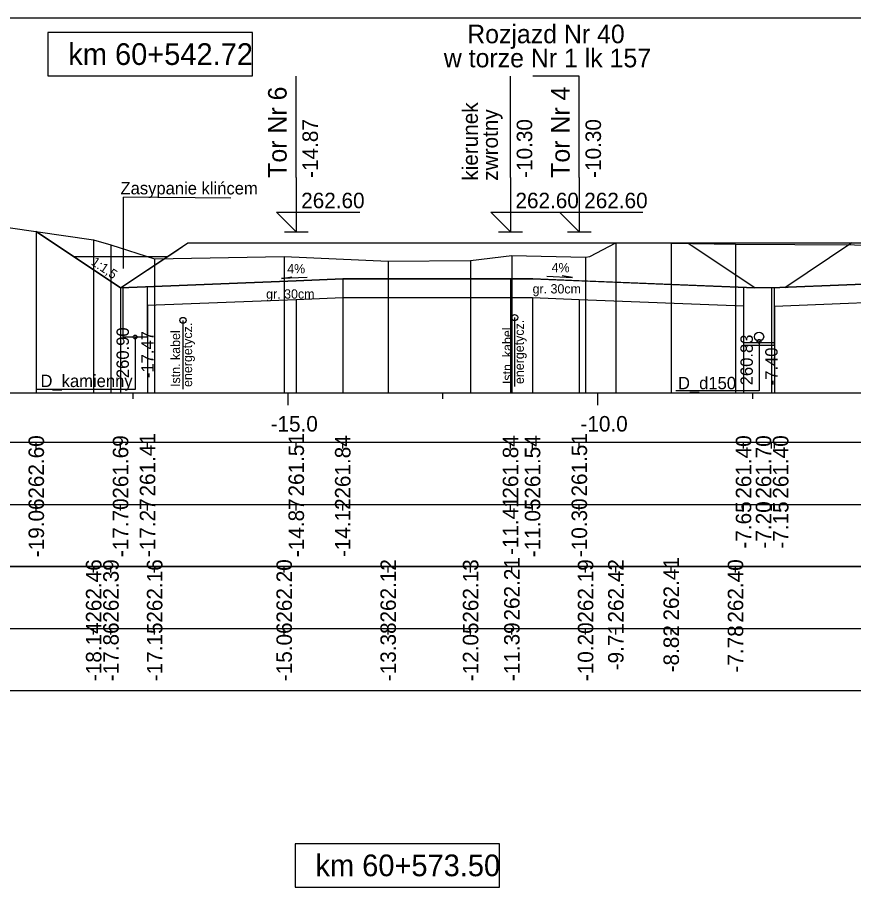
# Model space of a CAD drawing. Extents: x 6516023 to 6560129, y 5513077 to 5529206.
# Drawn here: x 6518308.85 to 6518322.33, y 5514465.37 to 5514479.66 of the extents above; entities that cross this region are included whole.
import ezdxf

# ---------------------------------------------------------------- set-up
doc = ezdxf.new("R2010")
doc.units = 0
for name, color, linetype in [('IR_default', 7, 'Continuous'), ('TOR_PRZEK_P-kable', 7, 'Continuous'), ('TOR_PRZEK_P-komponent', 7, 'Continuous'), ('TOR_PRZEK_P-odwodnienie', 7, 'Continuous'), ('TOR_PRZEK_P-opisy', 7, 'Continuous'), ('TOR_PRZEK_P-tabelka istniejace', 7, 'Continuous'), ('TOR_PRZEK_P-tabelka projektowane', 7, 'Continuous'), ('TOR_PRZEK_P-teren istniejacy', 7, 'Continuous'), ('TOR_PRZEK_P-tory projektowane', 7, 'Continuous'), ('TOR_PRZEK_P-uklad odniesienia', 7, 'Continuous'), ('TOR_PRZEK_P-warstwa ochronna I', 7, 'Continuous'), ('TOR_PRZEK_P-warstwa ochronna II', 7, 'Continuous'), ('TOR_PS_OPIS_P-opis peronu', 7, 'Continuous'), ('TOR_RAMKI-ramka+tabelka 1', 7, 'Continuous')]:
    doc.layers.add(name, color=color, linetype=linetype)

msp = doc.modelspace()

# ---------------------------------------------------------------- linework, layer by layer
at = {"layer": 'IR_default'}
for points in [[(6518309.151, 5514476.206), (6518310.511, 5514475.299), (6518311.352, 5514475.86), (6518311.596, 5514476.023), (6518314.308, 5514476.023), (6518315.096, 5514476.023), (6518316.163, 5514476.023), (6518318.876, 5514476.023), (6518319.663, 5514476.023), (6518320.181, 5514476.023), (6518321.963, 5514476.023), (6518322.75, 5514476.023)], [(6518319.663, 5514476.023), (6518320.748, 5514475.3)], [(6518322.313, 5514476.023), (6518321.228, 5514475.299)]]:
    msp.add_lwpolyline(points, dxfattribs=at)
at = {"layer": 'TOR_PRZEK_P-kable'}
for p, q in [((6518311.517, 5514474.773), (6518311.517, 5514473.664)), ((6518316.87, 5514474.82), (6518316.87, 5514473.71))]:
    msp.add_line(p, q, dxfattribs=at)
for centre in [(6518316.87, 5514474.82), (6518311.517, 5514474.773)]:
    msp.add_circle(centre, 0.05, dxfattribs=at)
at = {"layer": 'TOR_PRZEK_P-komponent'}
for p, q in [((6518310.511, 5514475.299), (6518309.151, 5514476.206)), ((6518311.261, 5514475.799), (6518309.761, 5514475.799))]:
    msp.add_line(p, q, dxfattribs=at)
msp.add_lwpolyline([(6518323.713, 5514475.409), (6518321.013, 5514475.301), (6518320.613, 5514475.305), (6518317.913, 5514475.413), (6518317.163, 5514475.443), (6518316.803, 5514475.443), (6518314.096, 5514475.443), (6518313.346, 5514475.413), (6518310.511, 5514475.299), (6518311.596, 5514476.023), (6518315.096, 5514476.023), (6518316.163, 5514476.023), (6518319.663, 5514476.023), (6518321.963, 5514476.023), (6518325.463, 5514476.023)], dxfattribs=at)
at = {"layer": 'TOR_PRZEK_P-odwodnienie'}
for points in [[(6518310.546, 5514475.301), (6518310.546, 5514474.506), (6518310.946, 5514474.506), (6518310.946, 5514475.317)], [(6518320.563, 5514475.307), (6518320.563, 5514474.376), (6518321.063, 5514474.376), (6518321.063, 5514475.303)], [(6518310.746, 5514474.506), (6518310.746, 5514473.659), (6518309.143, 5514473.659)], [(6518320.813, 5514474.436), (6518320.813, 5514473.636), (6518319.472, 5514473.636)], [(6518320.563, 5514474.416), (6518321.063, 5514474.416)]]:
    msp.add_lwpolyline(points, dxfattribs=at)
for centre, radius in [((6518320.813, 5514474.511), 0.075), ((6518310.746, 5514474.506), 0.03), ((6518320.813, 5514474.436), 0.03)]:
    msp.add_circle(centre, radius, dxfattribs=at)
at = {"layer": 'TOR_PRZEK_P-opisy'}
msp.add_line((6518310.561, 5514475.611), (6518310.561, 5514476.759), dxfattribs=at)
msp.add_line((6518310.561, 5514475.611), (6518310.561, 5514476.759), dxfattribs=at)
for points in [[(6518312.293, 5514476.747), (6518310.561, 5514476.759)], [(6518313.524, 5514475.466), (6518313.106, 5514475.447), (6518313.273, 5514475.475)], [(6518317.387, 5514475.485), (6518317.805, 5514475.466), (6518317.637, 5514475.494)]]:
    msp.add_lwpolyline(points, dxfattribs=at)
at = {"layer": 'TOR_PRZEK_P-tabelka istniejace'}
for p, q in [((6518310.077, 5514470.706), (6518310.077, 5514470.806)), ((6518310.356, 5514470.706), (6518310.356, 5514470.806)), ((6518311.061, 5514470.706), (6518311.061, 5514470.806)), ((6518313.151, 5514470.706), (6518313.151, 5514470.806)), ((6518314.829, 5514470.706), (6518314.829, 5514470.806)), ((6518316.159, 5514470.706), (6518316.159, 5514470.806)), ((6518316.825, 5514470.706), (6518316.825, 5514470.806)), ((6518318.014, 5514470.706), (6518318.014, 5514470.806)), ((6518318.502, 5514470.706), (6518318.502, 5514470.806)), ((6518319.396, 5514470.706), (6518319.396, 5514470.806)), ((6518320.433, 5514470.706), (6518320.433, 5514470.806)), ((6518272.163, 5514469.806), (6518375.963, 5514469.806)), ((6518310.077, 5514469.706), (6518310.077, 5514469.806)), ((6518310.356, 5514469.706), (6518310.356, 5514469.806)), ((6518311.061, 5514469.706), (6518311.061, 5514469.806)), ((6518313.151, 5514469.706), (6518313.151, 5514469.806)), ((6518314.829, 5514469.706), (6518314.829, 5514469.806)), ((6518316.159, 5514469.706), (6518316.159, 5514469.806)), ((6518316.825, 5514469.706), (6518316.825, 5514469.806)), ((6518318.014, 5514469.706), (6518318.014, 5514469.806)), ((6518318.502, 5514469.706), (6518318.502, 5514469.806)), ((6518319.396, 5514469.706), (6518319.396, 5514469.806)), ((6518320.433, 5514469.706), (6518320.433, 5514469.806))]:
    msp.add_line(p, q, dxfattribs=at)
for points in [[(6518310.077, 5514476.071), (6518310.077, 5514473.806), (6518310.077, 5514473.676), (6518310.077, 5514473.606)], [(6518310.356, 5514475.995), (6518310.356, 5514473.806), (6518310.356, 5514473.676), (6518310.356, 5514473.606)], [(6518318.502, 5514476.027), (6518318.502, 5514473.806), (6518318.502, 5514473.676), (6518318.502, 5514473.606)], [(6518319.396, 5514476.018), (6518319.396, 5514473.806), (6518319.396, 5514473.676), (6518319.396, 5514473.606)], [(6518320.433, 5514476.006), (6518320.433, 5514473.806), (6518320.433, 5514473.676), (6518320.433, 5514473.606)], [(6518311.061, 5514475.765), (6518311.061, 5514473.806), (6518311.061, 5514473.676), (6518311.061, 5514473.606)], [(6518313.151, 5514475.804), (6518313.151, 5514473.806), (6518313.151, 5514473.676), (6518313.151, 5514473.606)], [(6518314.829, 5514475.731), (6518314.829, 5514473.806), (6518314.829, 5514473.676), (6518314.829, 5514473.606)], [(6518316.159, 5514475.741), (6518316.159, 5514473.806), (6518316.159, 5514473.676), (6518316.159, 5514473.606)], [(6518316.825, 5514475.821), (6518316.825, 5514473.806), (6518316.825, 5514473.676), (6518316.825, 5514473.606)], [(6518318.014, 5514475.793), (6518318.014, 5514473.806), (6518318.014, 5514473.676), (6518318.014, 5514473.606)]]:
    msp.add_lwpolyline(points, dxfattribs=at)
msp.add_lwpolyline([(6518272.163, 5514470.806), (6518272.163, 5514468.806), (6518375.963, 5514468.806), (6518375.963, 5514470.806)], close=True, dxfattribs=at)
at = {"layer": 'TOR_PRZEK_P-tabelka projektowane'}
for p, q in [((6518309.151, 5514472.706), (6518309.151, 5514472.806)), ((6518310.511, 5514472.706), (6518310.511, 5514472.806)), ((6518310.946, 5514472.706), (6518310.946, 5514472.806)), ((6518313.346, 5514472.706), (6518313.346, 5514472.806)), ((6518314.096, 5514472.706), (6518314.096, 5514472.806)), ((6518316.803, 5514472.706), (6518316.803, 5514472.806)), ((6518317.159, 5514472.706), (6518317.159, 5514472.806)), ((6518317.913, 5514472.706), (6518317.913, 5514472.806)), ((6518320.563, 5514472.706), (6518320.563, 5514472.806)), ((6518321.013, 5514472.706), (6518321.013, 5514472.806)), ((6518321.063, 5514472.706), (6518321.063, 5514472.806)), ((6518272.163, 5514471.806), (6518375.963, 5514471.806)), ((6518309.151, 5514471.706), (6518309.151, 5514471.806)), ((6518310.511, 5514471.706), (6518310.511, 5514471.806)), ((6518310.946, 5514471.706), (6518310.946, 5514471.806)), ((6518313.346, 5514471.706), (6518313.346, 5514471.806)), ((6518314.096, 5514471.706), (6518314.096, 5514471.806)), ((6518316.803, 5514471.706), (6518316.803, 5514471.806)), ((6518317.159, 5514471.706), (6518317.159, 5514471.806)), ((6518317.913, 5514471.706), (6518317.913, 5514471.806)), ((6518320.563, 5514471.706), (6518320.563, 5514471.806)), ((6518321.013, 5514471.706), (6518321.013, 5514471.806)), ((6518321.063, 5514471.706), (6518321.063, 5514471.806))]:
    msp.add_line(p, q, dxfattribs=at)
for points in [[(6518309.151, 5514476.206), (6518309.151, 5514473.806), (6518309.151, 5514473.676), (6518309.151, 5514473.606)], [(6518314.096, 5514475.443), (6518314.096, 5514473.806), (6518314.096, 5514473.676), (6518314.096, 5514473.606)], [(6518316.803, 5514475.443), (6518316.803, 5514473.806), (6518316.803, 5514473.676), (6518316.803, 5514473.606)], [(6518310.511, 5514475.299), (6518310.511, 5514473.806), (6518310.511, 5514473.676), (6518310.511, 5514473.606)], [(6518321.013, 5514475.301), (6518321.013, 5514473.806), (6518321.013, 5514473.676), (6518321.013, 5514473.606)], [(6518317.159, 5514475.143), (6518317.159, 5514473.806), (6518317.159, 5514473.676), (6518317.159, 5514473.606)], [(6518310.946, 5514475.017), (6518310.946, 5514473.806), (6518310.946, 5514473.676), (6518310.946, 5514473.606)], [(6518313.346, 5514475.113), (6518313.346, 5514473.806), (6518313.346, 5514473.676), (6518313.346, 5514473.606)], [(6518317.913, 5514475.113), (6518317.913, 5514473.806), (6518317.913, 5514473.676), (6518317.913, 5514473.606)], [(6518320.563, 5514475.007), (6518320.563, 5514473.806), (6518320.563, 5514473.676), (6518320.563, 5514473.606)], [(6518321.063, 5514475.003), (6518321.063, 5514473.806), (6518321.063, 5514473.676), (6518321.063, 5514473.606)]]:
    msp.add_lwpolyline(points, dxfattribs=at)
msp.add_lwpolyline([(6518272.163, 5514472.806), (6518272.163, 5514470.806), (6518375.963, 5514470.806), (6518375.963, 5514472.806)], close=True, dxfattribs=at)
at = {"layer": 'TOR_PRZEK_P-teren istniejacy'}
msp.add_lwpolyline([(6518308.246, 5514476.338), (6518310.077, 5514476.071), (6518310.356, 5514475.995), (6518311.061, 5514475.765), (6518313.151, 5514475.804), (6518314.829, 5514475.731), (6518316.159, 5514475.741), (6518316.825, 5514475.821), (6518318.014, 5514475.793), (6518318.084, 5514475.803), (6518318.502, 5514476.027), (6518319.396, 5514476.018), (6518320.433, 5514476.006), (6518325.229, 5514475.976)], dxfattribs=at)
at = {"layer": 'TOR_PRZEK_P-tory projektowane'}
for p, q in [((6518313.346, 5514477.08), (6518313.346, 5514478.713)), ((6518316.803, 5514477.081), (6518316.803, 5514478.713)), ((6518317.913, 5514477.081), (6518317.913, 5514478.713)), ((6518313.346, 5514477.08), (6518313.346, 5514476.203)), ((6518316.803, 5514477.081), (6518316.803, 5514476.203)), ((6518317.913, 5514477.081), (6518317.913, 5514476.203)), ((6518313.346, 5514476.203), (6518313.027, 5514476.522)), ((6518313.027, 5514476.522), (6518314.371, 5514476.522)), ((6518316.803, 5514476.203), (6518316.484, 5514476.522)), ((6518316.484, 5514476.522), (6518317.828, 5514476.522)), ((6518317.913, 5514476.203), (6518317.594, 5514476.522)), ((6518317.594, 5514476.522), (6518318.938, 5514476.522)), ((6518313.154, 5514476.203), (6518313.538, 5514476.203)), ((6518316.611, 5514476.203), (6518316.995, 5514476.203)), ((6518317.721, 5514476.203), (6518318.105, 5514476.203))]:
    msp.add_line(p, q, dxfattribs=at)
at = {"layer": 'TOR_PRZEK_P-uklad odniesienia'}
for p, q in [((6518275.963, 5514473.606), (6518375.963, 5514473.606)), ((6518310.713, 5514473.506), (6518310.713, 5514473.606)), ((6518313.213, 5514473.406), (6518313.213, 5514473.606)), ((6518315.713, 5514473.506), (6518315.713, 5514473.606)), ((6518318.213, 5514473.406), (6518318.213, 5514473.606)), ((6518320.713, 5514473.506), (6518320.713, 5514473.606))]:
    msp.add_line(p, q, dxfattribs=at)
for points in [[(6518312.638, 5514479.419), (6518309.338, 5514479.419), (6518309.338, 5514478.719), (6518312.638, 5514478.719)], [(6518316.628, 5514466.333), (6518313.328, 5514466.333), (6518313.328, 5514465.633), (6518316.628, 5514465.633)]]:
    msp.add_lwpolyline(points, close=True, dxfattribs=at)
at = {"layer": 'TOR_PRZEK_P-warstwa ochronna I'}
for points in [[(6518310.946, 5514475.017), (6518313.346, 5514475.113), (6518314.1, 5514475.143), (6518317.159, 5514475.143), (6518317.913, 5514475.113), (6518320.563, 5514475.007)], [(6518321.063, 5514475.003), (6518323.713, 5514475.109), (6518325.763, 5514475.191)]]:
    msp.add_lwpolyline(points, dxfattribs=at)
at = {"layer": 'TOR_PRZEK_P-warstwa ochronna II'}
msp.add_lwpolyline([(6518309.151, 5514476.206), (6518310.511, 5514475.299), (6518313.346, 5514475.413), (6518314.096, 5514475.443), (6518316.803, 5514475.443), (6518317.159, 5514475.443), (6518320.613, 5514475.305), (6518321.013, 5514475.301), (6518323.713, 5514475.409), (6518324.463, 5514475.439), (6518326.018, 5514475.502), (6518327.463, 5514475.444), (6518328.213, 5514475.414), (6518332.263, 5514475.252), (6518335.763, 5514475.112), (6518335.863, 5514475.112), (6518337.117, 5514475.947)], dxfattribs=at)
at = {"layer": 'TOR_PS_OPIS_P-opis peronu'}
msp.add_line((6518317.913, 5514478.713), (6518317.163, 5514478.713), dxfattribs=at)
at = {"layer": 'TOR_RAMKI-ramka+tabelka 1'}
msp.add_lwpolyline([(6518269.513, 5514479.656), (6518517.013, 5514479.656), (6518517.013, 5514451.156), (6518269.513, 5514451.156)], close=True, dxfattribs=at)

# ---------------------------------------------------------------- texts
at = {"layer": 'TOR_PRZEK_P-kable'}
for s, p in [('energetycz.', (6518311.666, 5514473.7)), ('energetycz.', (6518317.019, 5514473.747)), ('Istn. kabel', (6518311.472, 5514473.7)), ('Istn. kabel', (6518316.825, 5514473.746))]:
    msp.add_text(s, height=0.14999, rotation=90.0511, dxfattribs=at).set_placement(p)
at = {"layer": 'TOR_PRZEK_P-odwodnienie'}
for s, rotation, p in [('260.90', 90, (6518310.646, 5514473.843)), ('-17.47', 90, (6518311.046, 5514473.843)), ('260.83', 90, (6518320.713, 5514473.727)), ('-7.40', 90, (6518321.113, 5514473.727)), ('D_kamienny', 360, (6518309.219, 5514473.698)), ('D_d150', 360, (6518319.505, 5514473.663))]:
    msp.add_text(s, height=0.2, rotation=rotation, dxfattribs=at).set_placement(p)
at = {"layer": 'TOR_PRZEK_P-opisy'}
for s, height, rotation, p in [('Zasypanie klińcem', 0.2, 359.9489, (6518310.51, 5514476.807)), ('1:1,5', 0.15, 325.9299, (6518310.024, 5514475.683)), ('4%', 0.15, 359.8485, (6518317.466, 5514475.551)), ('4%', 0.15, 0.1515, (6518313.2, 5514475.531))]:
    msp.add_text(s, height=height, rotation=rotation, dxfattribs=at).set_placement(p)
at = {"layer": 'TOR_PRZEK_P-tabelka istniejace'}
for s, p in [('262.46', (6518310.202, 5514469.898)), ('262.39', (6518310.481, 5514469.898)), ('262.16', (6518311.186, 5514469.898)), ('262.20', (6518313.276, 5514469.898)), ('262.12', (6518314.954, 5514469.9)), ('262.13', (6518316.284, 5514469.898)), ('262.21', (6518316.95, 5514469.933)), ('262.19', (6518318.139, 5514469.898)), ('262.42', (6518318.627, 5514469.9)), ('262.41', (6518319.521, 5514469.933)), ('262.40', (6518320.558, 5514469.898)), ('-18.14', (6518310.202, 5514468.955)), ('-17.86', (6518310.481, 5514468.954)), ('-17.15', (6518311.186, 5514468.953)), ('-15.06', (6518313.276, 5514468.954)), ('-13.38', (6518314.954, 5514468.954)), ('-12.05', (6518316.284, 5514468.953)), ('-11.39', (6518316.95, 5514468.955)), ('-10.20', (6518318.139, 5514468.955)), ('-9.71', (6518318.627, 5514469.129)), ('-8.82', (6518319.521, 5514469.096)), ('-7.78', (6518320.558, 5514469.094))]:
    msp.add_text(s, height=0.25, rotation=90, dxfattribs=at).set_placement(p)
at = {"layer": 'TOR_PRZEK_P-tabelka projektowane'}
for s, p in [('262.60', (6518309.276, 5514471.898)), ('261.69', (6518310.636, 5514471.898)), ('261.41', (6518311.071, 5514471.933)), ('261.51', (6518313.471, 5514471.933)), ('261.84', (6518314.221, 5514471.899)), ('261.84', (6518316.928, 5514471.899)), ('261.54', (6518317.284, 5514471.899)), ('261.51', (6518318.038, 5514471.933)), ('261.40', (6518320.688, 5514471.898)), ('261.70', (6518321.01, 5514471.898)), ('261.40', (6518321.287, 5514471.898)), ('-19.06', (6518309.276, 5514470.954)), ('-17.70', (6518310.636, 5514470.955)), ('-17.27', (6518311.071, 5514470.955)), ('-14.87', (6518313.471, 5514470.955)), ('-14.12', (6518314.221, 5514470.956)), ('-11.41', (6518316.928, 5514470.989)), ('-11.05', (6518317.284, 5514470.953)), ('-10.30', (6518318.038, 5514470.955)), ('-7.65', (6518320.688, 5514471.093)), ('-7.20', (6518321.01, 5514471.094)), ('-7.15', (6518321.287, 5514471.093))]:
    msp.add_text(s, height=0.25, rotation=90, dxfattribs=at).set_placement(p)
at = {"layer": 'TOR_PRZEK_P-tory projektowane'}
for s, height, rotation, p in [('Rozjazd Nr 40', 0.3, 360, (6518316.104, 5514479.244)), ('w torze Nr 1 lk 157', 0.3, 360, (6518315.727, 5514478.856)), ('Tor Nr 6', 0.3, 90, (6518313.191, 5514477.074)), ('Tor Nr 4', 0.3, 90, (6518317.758, 5514477.074)), ('kierunek', 0.25, 90, (6518316.276, 5514477.027)), ('zwrotny', 0.25, 90, (6518316.6, 5514477.027)), ('-14.87', 0.25, 90, (6518313.696, 5514477.073)), ('-10.30', 0.25, 90, (6518317.153, 5514477.073)), ('-10.30', 0.25, 90, (6518318.263, 5514477.073))]:
    msp.add_text(s, height=height, rotation=rotation, dxfattribs=at).set_placement(p)
for p in [(6518313.426, 5514476.583), (6518316.883, 5514476.583), (6518317.993, 5514476.583)]:
    msp.add_text('262.60', height=0.25, dxfattribs=at).set_placement(p)
at = {"layer": 'TOR_PRZEK_P-uklad odniesienia'}
for s, height, p in [('km 60+542.72', 0.35, (6518309.668, 5514478.894)), ('-15.0', 0.25, (6518312.932, 5514472.981)), ('-10.0', 0.25, (6518317.932, 5514472.981)), ('km 60+573.50', 0.35, (6518313.656, 5514465.808))]:
    msp.add_text(s, height=height, dxfattribs=at).set_placement(p)
at = {"layer": 'TOR_PRZEK_P-warstwa ochronna I'}
for p in [(6518312.86, 5514475.125), (6518317.159, 5514475.208)]:
    msp.add_text('gr. 30cm', height=0.15, dxfattribs=at).set_placement(p)

doc.saveas('drawing.dxf')
